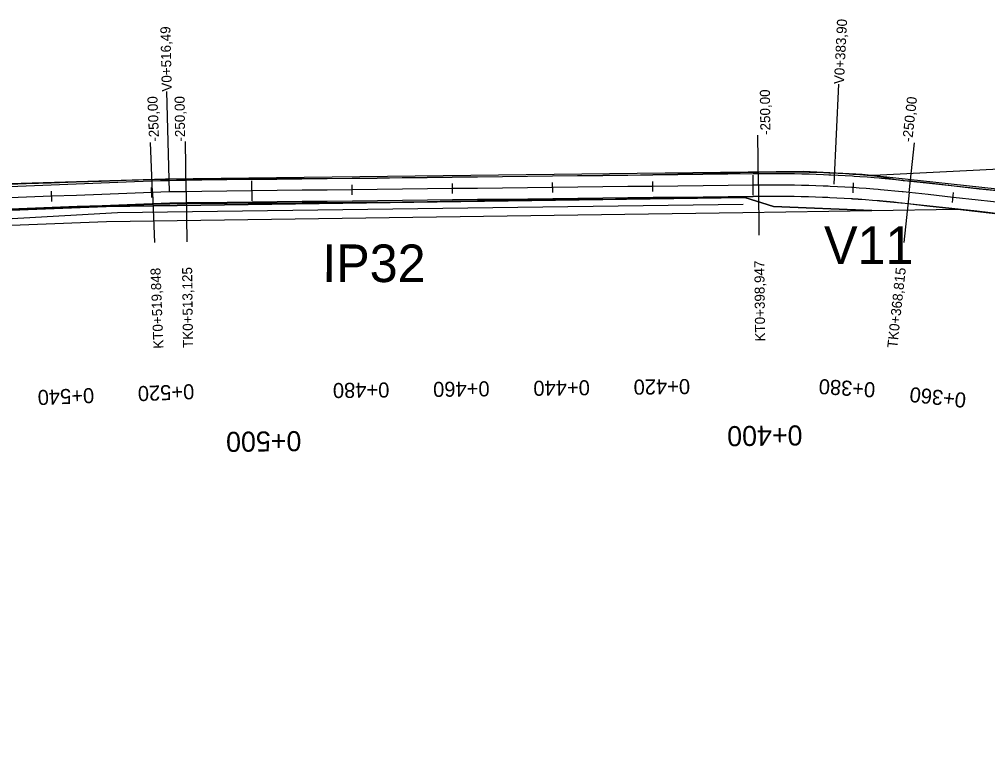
# Model space of a CAD drawing. Extents: x -636600 to -628587, y -1090963 to -1085869.
# Drawn here: x -635865.7 to -635672.5, y -1089254 to -1089110.7 of the extents above; entities that cross this region are included whole.
import ezdxf

# ---------------------------------------------------------------- set-up
doc = ezdxf.new("R2010")
doc.units = 0
for name, color, linetype in [('01_PARCELY_NÁVRH_PC', 7, 'Continuous'), ('03_PC_OBJEKTY_NÁVRH', 7, 'Continuous'), ('06_ÚSES_IP_NAVRH', 7, 'Continuous'), ('HEKTOMETRY100', 7, 'Continuous'), ('HEKTOMETRY20', 7, 'Continuous'), ('HL_BODY', 7, 'Continuous'), ('POLOMERY', 7, 'Continuous'), ('situace_osa', 7, 'Continuous'), ('situace_těleso', 7, 'Continuous'), ('situace_vozovka', 7, 'Continuous'), ('VRCHOLY', 7, 'Continuous')]:
    doc.layers.add(name, color=color, linetype=linetype)

msp = doc.modelspace()

# ---------------------------------------------------------------- linework, layer by layer
at = {"layer": '01_PARCELY_NÁVRH_PC'}
for points in [[(-635524.26, -1089160.45), (-635697.5, -1089141.66), (-635709.14, -1089141.07), (-635836.48, -1089142.58), (-635923.06, -1089145.2), (-635934.54, -1089147.51), (-635996.73, -1089171.73), (-636007.18, -1089177.9), (-636013.87, -1089183.04), (-636023.33, -1089195.51), (-636039.95, -1089232.8), (-636046.08, -1089241.55), (-636052.43, -1089247.53)], [(-636051.66, -1089253.98), (-636046.06, -1089250.73), (-636040.83, -1089245.61), (-636035.2, -1089236.4), (-636020.11, -1089201.65), (-636012.96, -1089190.8), (-636006.52, -1089184.51), (-635997.82, -1089178.57), (-635985.71, -1089172.84), (-635935.72, -1089154.21), (-635927.08, -1089152.07), (-635910.53, -1089150.43), (-635848.37, -1089148.05), (-635720.88, -1089146.22), (-635715.17, -1089148.05), (-635695.56, -1089148.85), (-635678.5, -1089148.61), (-635612.92, -1089156.15)]]:
    msp.add_lwpolyline(points, dxfattribs=at)
for points in [[(-635697.5, -1089141.66), (-635695.21, -1089141.78), (-635666.07, -1089140.35), (-635640.03, -1089142.17), (-635598.78, -1089148.91), (-635435.9, -1089167.57), (-635442.29, -1089169.87), (-635524.26, -1089160.45)], [(-635695.56, -1089148.85), (-635715.17, -1089148.05), (-635720.88, -1089146.22), (-635848.37, -1089148.05), (-635910.53, -1089150.43), (-635927.08, -1089152.07), (-635935.72, -1089154.21), (-635985.71, -1089172.84), (-635989.7, -1089174.73), (-635969.08, -1089169.84), (-635934.84, -1089157.08), (-635926.57, -1089155.04), (-635910.33, -1089153.43), (-635848.29, -1089151.04), (-635721.33, -1089149.22)]]:
    msp.add_lwpolyline(points, close=True, dxfattribs=at)
at = {"layer": '06_ÚSES_IP_NAVRH'}
msp.add_lwpolyline([(-635721.26, -1089147.65), (-635846.08, -1089149.29), (-635931.42, -1089154.14), (-635968.65, -1089167.98)], dxfattribs=at)
at = {"layer": 'HEKTOMETRY100'}
for points in [[(-635819.22, -1089146.94), (-635819.26, -1089142.94)], [(-635719.23, -1089145.8), (-635719.27, -1089141.8)]]:
    msp.add_lwpolyline(points, dxfattribs=at)
at = {"layer": 'HEKTOMETRY20'}
for points in [[(-635739.24, -1089145.03), (-635739.26, -1089143.03)], [(-635859.19, -1089147.02), (-635859.26, -1089145.02)], [(-635839.2, -1089146.26), (-635839.28, -1089144.26)], [(-635799.23, -1089145.71), (-635799.25, -1089143.71)], [(-635779.23, -1089145.48), (-635779.26, -1089143.48)], [(-635759.23, -1089145.26), (-635759.26, -1089143.26)], [(-635699.32, -1089145.29), (-635699.19, -1089143.3)], [(-635679.46, -1089147.22), (-635679.25, -1089145.23)]]:
    msp.add_lwpolyline(points, dxfattribs=at)
at = {"layer": 'HL_BODY'}
for points in [[(-635718.19, -1089143.79), (-635718.08, -1089153.79)], [(-635839.09, -1089145.25), (-635838.7, -1089155.25)], [(-635832.37, -1089145.09), (-635832.25, -1089155.09)], [(-635688.12, -1089145.26), (-635689.21, -1089155.2)]]:
    msp.add_lwpolyline(points, dxfattribs=at)
at = {"layer": 'POLOMERY'}
for points in [[(-635839.09, -1089145.25), (-635839.47, -1089135.26)], [(-635832.37, -1089145.09), (-635832.48, -1089135.09)], [(-635718.19, -1089143.79), (-635718.31, -1089133.79)], [(-635688.12, -1089145.26), (-635687.03, -1089135.32)]]:
    msp.add_lwpolyline(points, dxfattribs=at)
at = {"layer": 'situace_osa'}
msp.add_lwpolyline([(-635669.41, -1089147.31), (-635674.38, -1089146.77), (-635679.35, -1089146.22), (-635684.32, -1089145.68), (-635688.12, -1089145.26), (-635689.3, -1089145.14), (-635689.54, -1089145.11), (-635690.97, -1089144.97), (-635692.4, -1089144.83), (-635693.83, -1089144.7), (-635694.27, -1089144.67), (-635695.26, -1089144.58), (-635696.69, -1089144.47), (-635698.12, -1089144.37), (-635699.26, -1089144.29), (-635699.55, -1089144.28), (-635700.98, -1089144.19), (-635702.42, -1089144.11), (-635703.85, -1089144.04), (-635704.25, -1089144.02), (-635705.28, -1089143.98), (-635706.72, -1089143.92), (-635708.15, -1089143.88), (-635709.25, -1089143.85), (-635709.59, -1089143.84), (-635711.02, -1089143.81), (-635712.46, -1089143.79), (-635713.89, -1089143.78), (-635714.25, -1089143.78), (-635715.33, -1089143.78), (-635716.76, -1089143.78), (-635718.19, -1089143.79), (-635719.25, -1089143.8), (-635724.25, -1089143.86), (-635729.25, -1089143.92), (-635734.25, -1089143.97), (-635739.25, -1089144.03), (-635744.25, -1089144.09), (-635749.25, -1089144.14), (-635754.25, -1089144.2), (-635759.25, -1089144.26), (-635764.24, -1089144.31), (-635769.24, -1089144.37), (-635774.24, -1089144.43), (-635779.24, -1089144.48), (-635784.24, -1089144.54), (-635789.24, -1089144.6), (-635794.24, -1089144.65), (-635799.24, -1089144.71), (-635804.24, -1089144.77), (-635809.24, -1089144.82), (-635814.24, -1089144.88), (-635819.24, -1089144.94), (-635824.24, -1089144.99), (-635829.24, -1089145.05), (-635832.37, -1089145.09), (-635834.05, -1089145.11), (-635834.24, -1089145.11), (-635835.73, -1089145.15), (-635837.41, -1089145.19), (-635839.09, -1089145.25), (-635839.24, -1089145.26), (-635844.23, -1089145.45), (-635849.23, -1089145.64), (-635854.23, -1089145.83), (-635859.22, -1089146.02), (-635864.22, -1089146.21), (-635869.22, -1089146.41)], dxfattribs=at)
at = {"layer": 'situace_těleso'}
for points in [[(-635869.32, -1089143.63), (-635864.32, -1089143.47), (-635859.33, -1089143.31), (-635854.33, -1089143.15), (-635849.33, -1089142.98), (-635844.33, -1089142.82), (-635839.34, -1089142.66), (-635839.19, -1089142.66), (-635837.49, -1089142.61), (-635835.79, -1089142.57), (-635834.29, -1089142.55), (-635834.09, -1089142.55), (-635832.39, -1089142.54), (-635829.27, -1089142.52), (-635824.27, -1089142.51), (-635819.27, -1089142.49), (-635814.27, -1089142.47), (-635809.27, -1089142.45), (-635804.27, -1089142.44), (-635799.27, -1089142.42), (-635794.27, -1089142.39), (-635789.27, -1089142.29), (-635784.27, -1089142.24), (-635779.27, -1089142.19), (-635774.27, -1089142.14), (-635769.27, -1089142.07), (-635764.27, -1089142.01), (-635759.27, -1089141.94), (-635754.27, -1089141.88), (-635749.27, -1089141.89), (-635744.27, -1089141.79), (-635739.27, -1089141.67), (-635734.27, -1089141.56), (-635729.28, -1089141.44), (-635724.28, -1089141.33), (-635719.28, -1089141.21), (-635718.22, -1089141.19), (-635716.77, -1089141.16), (-635715.32, -1089141.14), (-635714.24, -1089141.13), (-635713.87, -1089141.13), (-635712.42, -1089141.13), (-635710.97, -1089141.14), (-635709.52, -1089141.15), (-635709.18, -1089141.16), (-635708.07, -1089141.18), (-635706.62, -1089141.22), (-635705.17, -1089141.27), (-635704.13, -1089141.32), (-635703.73, -1089141.35), (-635702.28, -1089141.42), (-635700.83, -1089141.49), (-635699.38, -1089141.58), (-635699.08, -1089141.59), (-635697.93, -1089141.67), (-635696.49, -1089141.77), (-635695.05, -1089141.94), (-635694.05, -1089142.09), (-635693.61, -1089142.16), (-635692.18, -1089142.39), (-635690.74, -1089142.64), (-635689.31, -1089142.86), (-635689.06, -1089142.88), (-635687.87, -1089142.96), (-635684.07, -1089143.34), (-635679.11, -1089143.95), (-635674.14, -1089144.51), (-635669.16, -1089145.01)], [(-635669.66, -1089149.57), (-635674.63, -1089149.03), (-635679.6, -1089148.49), (-635684.57, -1089147.95), (-635688.37, -1089147.54), (-635689.53, -1089147.41), (-635689.78, -1089147.39), (-635691.19, -1089147.24), (-635692.61, -1089147.11), (-635694.03, -1089146.98), (-635694.47, -1089146.94), (-635695.44, -1089146.86), (-635696.86, -1089146.74), (-635698.28, -1089146.64), (-635699.41, -1089146.56), (-635699.7, -1089146.54), (-635701.11, -1089146.44), (-635702.53, -1089146.37), (-635703.96, -1089146.31), (-635704.35, -1089146.27), (-635705.38, -1089146.25), (-635706.8, -1089146.19), (-635708.22, -1089146.14), (-635709.3, -1089146.11), (-635709.64, -1089146.1), (-635711.06, -1089146.08), (-635712.48, -1089146.06), (-635713.9, -1089146.05), (-635714.26, -1089146.05), (-635715.33, -1089146.05), (-635716.75, -1089146.06), (-635718.17, -1089146.08), (-635719.22, -1089146.1), (-635724.22, -1089146.18), (-635729.22, -1089146.27), (-635734.22, -1089146.36), (-635739.22, -1089146.44), (-635744.22, -1089146.53), (-635749.22, -1089146.62), (-635754.22, -1089146.65), (-635759.22, -1089146.72), (-635764.22, -1089146.79), (-635769.22, -1089146.85), (-635774.22, -1089146.93), (-635779.22, -1089147.01), (-635784.21, -1089147.11), (-635789.21, -1089147.19), (-635794.21, -1089147.23), (-635799.21, -1089147.25), (-635804.21, -1089147.29), (-635809.21, -1089147.33), (-635814.21, -1089147.36), (-635819.21, -1089147.4), (-635824.21, -1089147.44), (-635829.21, -1089147.48), (-635832.34, -1089147.51), (-635834, -1089147.53), (-635834.19, -1089147.53), (-635835.67, -1089147.56), (-635837.33, -1089147.6), (-635838.99, -1089147.66), (-635839.15, -1089147.67), (-635844.14, -1089147.86), (-635849.14, -1089148.06), (-635854.13, -1089148.25), (-635859.13, -1089148.45), (-635864.13, -1089148.64), (-635869.12, -1089148.84)]]:
    msp.add_lwpolyline(points, dxfattribs=at)
at = {"layer": 'situace_vozovka'}
for points in [[(-635669.17, -1089145.08), (-635674.14, -1089144.53), (-635679.11, -1089143.99), (-635684.08, -1089143.44), (-635687.87, -1089143.03), (-635689.06, -1089142.9), (-635689.31, -1089142.87), (-635690.75, -1089142.73), (-635692.19, -1089142.59), (-635693.64, -1089142.46), (-635694.08, -1089142.42), (-635695.08, -1089142.34), (-635696.52, -1089142.23), (-635697.97, -1089142.13), (-635699.11, -1089142.05), (-635699.41, -1089142.03), (-635700.86, -1089141.94), (-635702.3, -1089141.86), (-635703.75, -1089141.79), (-635704.15, -1089141.77), (-635705.19, -1089141.73), (-635706.64, -1089141.68), (-635708.09, -1089141.63), (-635709.19, -1089141.6), (-635709.53, -1089141.59), (-635710.98, -1089141.56), (-635712.43, -1089141.54), (-635713.88, -1089141.53), (-635714.24, -1089141.53), (-635715.32, -1089141.53), (-635716.77, -1089141.53), (-635718.22, -1089141.54), (-635719.27, -1089141.55), (-635724.27, -1089141.61), (-635729.27, -1089141.67), (-635734.27, -1089141.72), (-635739.27, -1089141.78), (-635744.27, -1089141.84), (-635749.27, -1089141.89), (-635754.27, -1089141.95), (-635759.27, -1089142.01), (-635764.27, -1089142.06), (-635769.27, -1089142.12), (-635774.27, -1089142.18), (-635779.27, -1089142.23), (-635784.27, -1089142.29), (-635789.27, -1089142.35), (-635794.27, -1089142.4), (-635799.27, -1089142.46), (-635804.27, -1089142.52), (-635809.27, -1089142.57), (-635814.27, -1089142.63), (-635819.27, -1089142.69), (-635824.27, -1089142.74), (-635829.27, -1089142.8), (-635832.39, -1089142.84), (-635834.09, -1089142.86), (-635834.28, -1089142.86), (-635835.78, -1089142.9), (-635837.48, -1089142.95), (-635839.17, -1089143), (-635839.32, -1089143.01), (-635844.32, -1089143.2), (-635849.32, -1089143.39), (-635854.31, -1089143.58), (-635859.31, -1089143.77), (-635864.31, -1089143.97), (-635869.3, -1089144.16)], [(-635669.66, -1089149.55), (-635674.63, -1089149.01), (-635679.6, -1089148.46), (-635684.57, -1089147.92), (-635688.36, -1089147.5), (-635689.53, -1089147.38), (-635689.78, -1089147.35), (-635691.19, -1089147.21), (-635692.61, -1089147.07), (-635694.02, -1089146.95), (-635694.46, -1089146.91), (-635695.44, -1089146.83), (-635696.86, -1089146.72), (-635698.28, -1089146.61), (-635699.4, -1089146.54), (-635699.69, -1089146.52), (-635701.11, -1089146.43), (-635702.53, -1089146.36), (-635703.95, -1089146.29), (-635704.35, -1089146.27), (-635705.37, -1089146.23), (-635706.8, -1089146.17), (-635708.22, -1089146.13), (-635709.3, -1089146.1), (-635709.64, -1089146.09), (-635711.06, -1089146.06), (-635712.48, -1089146.04), (-635713.9, -1089146.03), (-635714.26, -1089146.03), (-635715.33, -1089146.03), (-635716.75, -1089146.03), (-635718.17, -1089146.04), (-635719.22, -1089146.05), (-635724.22, -1089146.11), (-635729.22, -1089146.17), (-635734.22, -1089146.22), (-635739.22, -1089146.28), (-635744.22, -1089146.34), (-635749.22, -1089146.39), (-635754.22, -1089146.45), (-635759.22, -1089146.51), (-635764.22, -1089146.56), (-635769.22, -1089146.62), (-635774.22, -1089146.68), (-635779.22, -1089146.73), (-635784.22, -1089146.79), (-635789.22, -1089146.85), (-635794.22, -1089146.9), (-635799.22, -1089146.96), (-635804.22, -1089147.02), (-635809.22, -1089147.07), (-635814.22, -1089147.13), (-635819.22, -1089147.19), (-635824.22, -1089147.24), (-635829.22, -1089147.3), (-635832.34, -1089147.34), (-635834.01, -1089147.36), (-635834.2, -1089147.36), (-635835.67, -1089147.4), (-635837.34, -1089147.44), (-635839, -1089147.5), (-635839.15, -1089147.51), (-635844.15, -1089147.7), (-635849.14, -1089147.89), (-635854.14, -1089148.08), (-635859.14, -1089148.27), (-635864.13, -1089148.46), (-635869.13, -1089148.65)]]:
    msp.add_lwpolyline(points, dxfattribs=at)
at = {"layer": 'VRCHOLY'}
for points in [[(-635703.11, -1089143.62), (-635702.13, -1089123.64)], [(-635835.73, -1089145.12), (-635836.22, -1089125.13)]]:
    msp.add_lwpolyline(points, dxfattribs=at)

# ---------------------------------------------------------------- texts
at = {"layer": '03_PC_OBJEKTY_NÁVRH'}
msp.add_text('V11', height=7.5, dxfattribs=at).set_placement((-635705.1, -1089159.53))
at = {"layer": '06_ÚSES_IP_NAVRH'}
msp.add_text('IP32', height=7.5, rotation=359.8899, dxfattribs=at).set_placement((-635805.24, -1089163.1))
at = {"layer": 'HEKTOMETRY100'}
for s, p in [('0+500', (-635809.42, -1089192.83)), ('0+400', (-635709.43, -1089191.69))]:
    msp.add_text(s, height=4, rotation=180.6497, dxfattribs=at).set_placement(p)
at = {"layer": 'HEKTOMETRY20'}
for s, rotation, p in [('0+520', 182.1906, (-635830.82, -1089183.46)), ('0+480', 180.6497, (-635791.85, -1089183.13)), ('0+460', 180.6497, (-635771.85, -1089182.9)), ('0+440', 180.6497, (-635751.85, -1089182.68)), ('0+420', 180.6497, (-635731.85, -1089182.45)), ('0+380', 176.3074, (-635694.8, -1089183.16)), ('0+540', 182.1906, (-635850.8, -1089184.23)), ('0+360', 173.7441, (-635676.63, -1089185.25))]:
    msp.add_text(s, height=3, rotation=rotation, dxfattribs=at).set_placement(p)
at = {"layer": 'HL_BODY'}
for s, rotation, p in [('KT0+519,848', 92.1906, (-635836.9, -1089176.37)), ('TK0+513,125', 90.6497, (-635831.01, -1089176.25)), ('KT0+398,947', 90.6497, (-635716.84, -1089174.96)), ('TK0+368,815', 83.7441, (-635690.52, -1089176.37))]:
    msp.add_text(s, height=2, rotation=rotation, dxfattribs=at).set_placement(p)
at = {"layer": 'POLOMERY'}
for rotation, p in [(90.6497, (-635715.81, -1089133.76)), (92.1906, (-635837.78, -1089135.08)), (90.6497, (-635832.59, -1089135.09)), (83.7441, (-635687.52, -1089135.27))]:
    msp.add_text('-250,00', height=2, rotation=rotation, dxfattribs=at).set_placement(p)
at = {"layer": 'VRCHOLY'}
for s, rotation, p in [('V0+383,90', 87.1969, (-635701.13, -1089123.69)), ('V0+516,49', 91.4202, (-635835.22, -1089125.11))]:
    msp.add_text(s, height=2, rotation=rotation, dxfattribs=at).set_placement(p)

doc.saveas('drawing.dxf')
